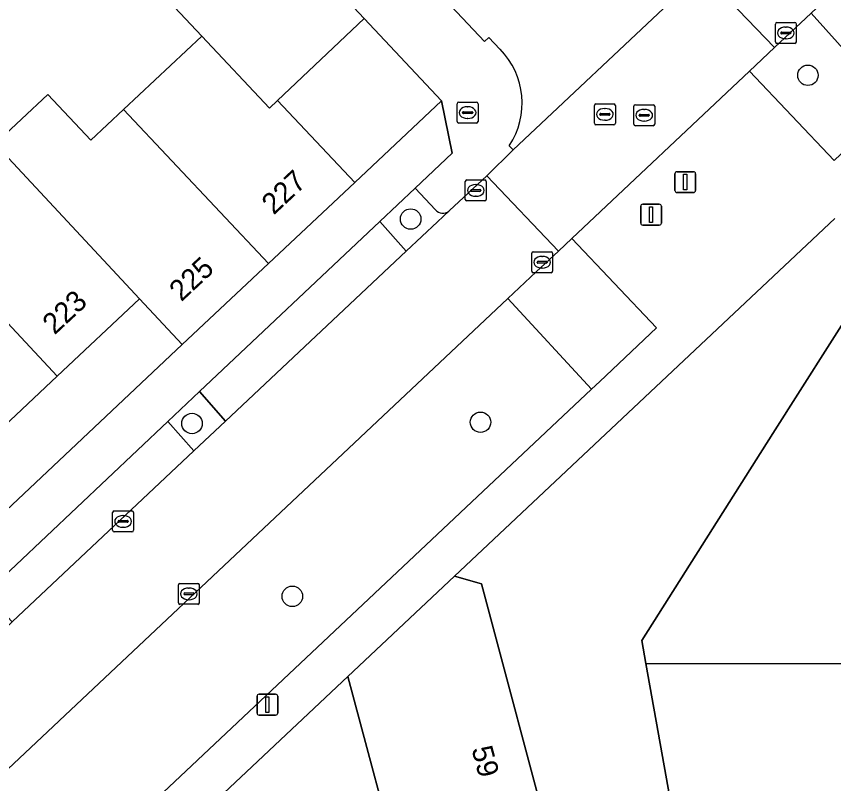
# Model space of a CAD drawing. Extents: x 162542 to 163147, y 380779 to 381521.
# Drawn here: x 162718.45 to 162757.53, y 381283.2 to 381319.91 of the extents above; entities that cross this region are included whole.
import ezdxf

# ---------------------------------------------------------------- set-up
doc = ezdxf.new("R2010")
doc.units = 0
for name, color, linetype in [('IMGEO_Afsluitpaal', 7, 'Continuous'), ('IMGEO_Boom', 7, 'Continuous'), ('IMGEO_Brandkraan', 7, 'Continuous'), ('IMGEO_Erf', 7, 'Continuous'), ('IMGEO_Groenvoorziening', 7, 'Continuous'), ('IMGEO_Kolk', 7, 'Continuous'), ('IMGEO_Lichtmast', 7, 'Continuous'), ('IMGEO_Pand', 7, 'Continuous'), ('IMGEO_Pand_nummerreeks', 7, 'Continuous'), ('IMGEO_Parkeervlak_open', 7, 'Continuous'), ('IMGEO_Rijbaan_lokaal_open', 7, 'Continuous'), ('IMGEO_Rioolput', 7, 'Continuous'), ('IMGEO_Voetpad_open', 7, 'Continuous')]:
    doc.layers.add(name, color=color, linetype=linetype)

msp = doc.modelspace()

# ---------------------------------------------------------------- linework, layer by layer
at = {"layer": 'IMGEO_Afsluitpaal'}
for p, q in [((162749.937, 381311.576), (162749.937, 381312.376)), ((162749.937, 381312.376), (162749.937, 381311.576)), ((162750.037, 381312.476), (162750.827, 381312.476)), ((162750.827, 381312.476), (162750.037, 381312.476)), ((162750.927, 381312.376), (162750.927, 381311.576)), ((162750.927, 381311.576), (162750.927, 381312.376)), ((162750.827, 381311.476), (162750.037, 381311.476)), ((162750.037, 381311.476), (162750.827, 381311.476)), ((162748.303, 381310.019), (162748.303, 381310.819)), ((162748.303, 381310.819), (162748.303, 381310.019)), ((162748.403, 381310.919), (162749.193, 381310.919)), ((162749.193, 381310.919), (162748.403, 381310.919)), ((162749.293, 381310.819), (162749.293, 381310.019)), ((162749.293, 381310.019), (162749.293, 381310.819)), ((162749.193, 381309.919), (162748.403, 381309.919)), ((162748.403, 381309.919), (162749.193, 381309.919))]:
    msp.add_line(p, q, dxfattribs=at)
for points in [[(162750.357, 381312.351), (162750.507, 381312.351), (162750.507, 381311.601), (162750.357, 381311.601), (162750.357, 381312.351)], [(162748.723, 381310.794), (162748.873, 381310.794), (162748.873, 381310.044), (162748.723, 381310.044), (162748.723, 381310.794)]]:
    msp.add_lwpolyline(points, dxfattribs=at)
for centre, start, end in [((162750.037, 381312.376), 90, 180), ((162750.037, 381312.376), 90, 180), ((162750.827, 381312.376), 0, 90), ((162750.827, 381312.376), 360, 90), ((162750.037, 381311.576), 180, 270), ((162750.037, 381311.576), 180, 270), ((162750.827, 381311.576), 270, 0), ((162750.827, 381311.576), 270, 0), ((162748.403, 381310.819), 90, 180), ((162748.403, 381310.819), 90, 180), ((162749.193, 381310.819), 0, 90), ((162749.193, 381310.819), 360, 90), ((162748.403, 381310.019), 180, 270), ((162748.403, 381310.019), 180, 270), ((162749.193, 381310.019), 270, 0), ((162749.193, 381310.019), 270, 0)]:
    msp.add_arc(centre, 0.1, start, end, dxfattribs=at)
at = {"layer": 'IMGEO_Boom'}
for centre in [(162756.3, 381317.087), (162737.305, 381310.21), (162726.849, 381300.43), (162740.646, 381300.49), (162731.646, 381292.162)]:
    msp.add_circle(centre, 0.489, dxfattribs=at)
at = {"layer": 'IMGEO_Brandkraan'}
for p, q in [((162739.527, 381314.876), (162739.527, 381315.728)), ((162739.602, 381315.802), (162740.454, 381315.802)), ((162740.528, 381315.728), (162740.528, 381314.876)), ((162739.786, 381315.296), (162739.786, 381315.308)), ((162740.224, 381315.259), (162739.826, 381315.259)), ((162739.829, 381315.345), (162740.227, 381315.345)), ((162740.015, 381315.582), (162740.04, 381315.582)), ((162740.27, 381315.308), (162740.27, 381315.296)), ((162740.038, 381315.022), (162740.013, 381315.022)), ((162740.454, 381314.802), (162739.602, 381314.802))]:
    msp.add_line(p, q, dxfattribs=at)
for points in [[(162739.527, 381314.876), (162739.527, 381315.728)], [(162739.602, 381315.802), (162740.454, 381315.802)], [(162740.528, 381315.728), (162740.528, 381314.876)], [(162740.454, 381314.802), (162739.602, 381314.802)]]:
    msp.add_lwpolyline(points, dxfattribs=at)
for centre, radius, start, end in [((162739.604, 381315.726), 0.0765, 91.552, 178.448), ((162739.604, 381315.726), 0.0765, 91.552, 178.448), ((162740.452, 381315.726), 0.0765, 1.552, 88.448), ((162740.452, 381315.726), 0.0765, 1.552, 88.448), ((162739.826, 381315.305), 0.0403, 85.8775, 175.7526), ((162739.823, 381315.295), 0.0366, 178.938, 274.7102), ((162740.227, 381315.302), 0.043, 264.8664, 352.4533), ((162740.231, 381315.307), 0.0386, 1.7309, 96.639), ((162739.604, 381314.878), 0.0765, 181.552, 268.448), ((162739.604, 381314.878), 0.0765, 181.552, 268.448), ((162740.452, 381314.878), 0.0765, 271.552, 358.448), ((162740.452, 381314.878), 0.0765, 271.552, 358.448)]:
    msp.add_arc(centre, radius, start, end, dxfattribs=at)
for centre, major_axis, ratio, start_param, end_param in [((162740.014, 381315.302), (-0.387, 0.002), 0.722429, 4.712389, 7.853982), ((162740.039, 381315.302), (-0.39, 0.002), 0.717154, 1.570796, 4.712389)]:
    msp.add_ellipse(centre, major_axis=major_axis, ratio=ratio, start_param=start_param, end_param=end_param, dxfattribs=at)
at = {"layer": 'IMGEO_Erf'}
for points in [[(162698.377, 381282.131), (162703.502, 381286.958), (162703.283, 381287.191), (162706.202, 381289.941), (162706.422, 381289.708), (162711.441, 381294.435), (162711.568, 381294.555), (162712.442, 381295.378), (162709.141, 381298.891), (162705.546, 381302.727), (162709.506, 381306.422), (162713.465, 381310.117), (162717.425, 381313.812), (162719.949, 381316.168), (162722.007, 381313.976), (162723.58, 381315.452), (162727.317, 381318.959), (162722.362, 381324.237), (162726.912, 381328.508), (162715.225, 381340.909), (162710.686, 381336.634), (162705.722, 381341.904), (162701.836, 381338.243), (162697.562, 381334.216)], [(162736.954, 381278.376), (162734.296, 381288.323), (162719.215, 381274.137)]]:
    msp.add_lwpolyline(points, dxfattribs=at)
for points in [[(162735.077, 381319.809), (162730.93, 381315.875), (162734.635, 381311.958), (162738.785, 381315.859)], [(162726.382, 381304.202), (162724.338, 381306.395), (162720.399, 381302.687), (162716.455, 381298.976), (162712.531, 381295.283), (162714.586, 381293.095)]]:
    msp.add_lwpolyline(points, close=True, dxfattribs=at)
at = {"layer": 'IMGEO_Groenvoorziening'}
for points in [[(162782.533, 381336.598), (162778.553, 381340.869), (162756.449, 381320.051), (162760.377, 381315.688)], [(162756.449, 381320.051), (162754.709, 381318.412), (162753.512, 381317.285), (162757.548, 381313.018), (162760.377, 381315.688)], [(162745.013, 381309.282), (162744.368, 381308.675), (162743.306, 381307.691), (162741.952, 381306.416), (162745.949, 381302.07), (162746.345, 381302.443), (162749.061, 381305.003)], [(162745.949, 381302.07), (162741.952, 381306.416), (162713.421, 381279.554), (162717.504, 381275.272), (162718.576, 381276.281), (162718.648, 381276.35)], [(162767.792, 381296.612), (162758.656, 381306.304), (162754.618, 381299.944), (162748.358, 381290.046), (162748.553, 381288.954), (162761.244, 381288.939)], [(162728.446, 381300.534), (162727.203, 381301.954), (162725.686, 381300.523), (162726.936, 381299.114)]]:
    msp.add_lwpolyline(points, close=True, dxfattribs=at)
for points in [[(162738.499, 381310.658), (162737.527, 381311.693), (162735.823, 381310.086), (162737.097, 381308.672), (162738.595, 381310.082), (162739.133, 381310.588)], [(162761.244, 381288.939), (162748.553, 381288.954), (162752.632, 381266.164), (162764.006, 381253.998)]]:
    msp.add_lwpolyline(points, dxfattribs=at)
msp.add_arc((162738.849, 381310.926), 0.441, 217.4021, 309.9969, dxfattribs=at)
at = {"layer": 'IMGEO_Kolk'}
for p, q in [((162754.82, 381319.612), (162755.672, 381319.612)), ((162754.745, 381318.686), (162754.745, 381319.538)), ((162755.233, 381319.392), (162755.258, 381319.392)), ((162755.746, 381319.538), (162755.746, 381318.686)), ((162755.004, 381319.106), (162755.004, 381319.118)), ((162755.442, 381319.069), (162755.044, 381319.069)), ((162755.047, 381319.155), (162755.445, 381319.155)), ((162755.256, 381318.832), (162755.231, 381318.832)), ((162755.488, 381319.118), (162755.488, 381319.106)), ((162755.672, 381318.612), (162754.82, 381318.612)), ((162739.918, 381311.152), (162739.918, 381312.004)), ((162739.993, 381312.078), (162740.845, 381312.078)), ((162740.406, 381311.858), (162740.431, 381311.858)), ((162740.919, 381312.004), (162740.919, 381311.152)), ((162740.177, 381311.572), (162740.177, 381311.584)), ((162740.615, 381311.535), (162740.217, 381311.535)), ((162740.22, 381311.621), (162740.618, 381311.621)), ((162740.661, 381311.584), (162740.661, 381311.572)), ((162740.845, 381311.078), (162739.993, 381311.078)), ((162740.429, 381311.298), (162740.404, 381311.298)), ((162743.167, 381308.644), (162744.019, 381308.644)), ((162743.092, 381307.718), (162743.092, 381308.57)), ((162743.58, 381308.424), (162743.605, 381308.424)), ((162744.093, 381308.57), (162744.093, 381307.718)), ((162743.351, 381308.138), (162743.351, 381308.15)), ((162743.789, 381308.101), (162743.391, 381308.101)), ((162743.394, 381308.187), (162743.792, 381308.187)), ((162743.603, 381307.864), (162743.578, 381307.864)), ((162743.835, 381308.15), (162743.835, 381308.138)), ((162744.019, 381307.644), (162743.167, 381307.644)), ((162723.052, 381295.319), (162723.052, 381296.171)), ((162723.127, 381296.245), (162723.979, 381296.245)), ((162724.053, 381296.171), (162724.053, 381295.319)), ((162723.311, 381295.739), (162723.311, 381295.751)), ((162723.354, 381295.788), (162723.752, 381295.788)), ((162723.54, 381296.025), (162723.565, 381296.025)), ((162723.795, 381295.751), (162723.795, 381295.739)), ((162723.749, 381295.702), (162723.351, 381295.702)), ((162723.563, 381295.465), (162723.538, 381295.465)), ((162723.979, 381295.245), (162723.127, 381295.245)), ((162726.198, 381291.853), (162726.198, 381292.705)), ((162726.273, 381292.779), (162727.125, 381292.779)), ((162727.199, 381292.705), (162727.199, 381291.853)), ((162726.457, 381292.273), (162726.457, 381292.285)), ((162726.895, 381292.236), (162726.497, 381292.236)), ((162726.5, 381292.322), (162726.898, 381292.322)), ((162726.686, 381292.559), (162726.711, 381292.559)), ((162726.941, 381292.285), (162726.941, 381292.273)), ((162726.709, 381291.999), (162726.684, 381291.999)), ((162727.125, 381291.779), (162726.273, 381291.779))]:
    msp.add_line(p, q, dxfattribs=at)
for points in [[(162754.82, 381319.612), (162755.672, 381319.612)], [(162754.745, 381318.686), (162754.745, 381319.538)], [(162755.746, 381319.538), (162755.746, 381318.686)], [(162755.672, 381318.612), (162754.82, 381318.612)], [(162739.918, 381311.152), (162739.918, 381312.004)], [(162739.993, 381312.078), (162740.845, 381312.078)], [(162740.919, 381312.004), (162740.919, 381311.152)], [(162740.845, 381311.078), (162739.993, 381311.078)], [(162743.167, 381308.644), (162744.019, 381308.644)], [(162743.092, 381307.718), (162743.092, 381308.57)], [(162744.093, 381308.57), (162744.093, 381307.718)], [(162744.019, 381307.644), (162743.167, 381307.644)], [(162723.052, 381295.319), (162723.052, 381296.171)], [(162723.127, 381296.245), (162723.979, 381296.245)], [(162724.053, 381296.171), (162724.053, 381295.319)], [(162723.979, 381295.245), (162723.127, 381295.245)], [(162726.198, 381291.853), (162726.198, 381292.705)], [(162726.273, 381292.779), (162727.125, 381292.779)], [(162727.199, 381292.705), (162727.199, 381291.853)], [(162727.125, 381291.779), (162726.273, 381291.779)]]:
    msp.add_lwpolyline(points, dxfattribs=at)
for centre, radius, start, end in [((162754.822, 381319.536), 0.0765, 91.552, 178.448), ((162754.822, 381319.536), 0.0765, 91.552, 178.448), ((162755.67, 381319.536), 0.0765, 1.552, 88.448), ((162755.67, 381319.536), 0.0765, 1.552, 88.448), ((162755.044, 381319.115), 0.0403, 85.8775, 175.7526), ((162755.041, 381319.105), 0.0366, 178.938, 274.7102), ((162755.445, 381319.112), 0.043, 264.8664, 352.4533), ((162755.449, 381319.117), 0.0386, 1.7309, 96.639), ((162754.822, 381318.688), 0.0765, 181.552, 268.448), ((162754.822, 381318.688), 0.0765, 181.552, 268.448), ((162755.67, 381318.688), 0.0765, 271.552, 358.448), ((162755.67, 381318.688), 0.0765, 271.552, 358.448), ((162739.995, 381312.002), 0.0765, 91.552, 178.448), ((162739.995, 381312.002), 0.0765, 91.552, 178.448), ((162740.843, 381312.002), 0.0765, 1.552, 88.448), ((162740.843, 381312.002), 0.0765, 1.552, 88.448), ((162740.217, 381311.581), 0.0403, 85.8775, 175.7526), ((162740.214, 381311.571), 0.0366, 178.938, 274.7102), ((162740.618, 381311.578), 0.043, 264.8664, 352.4533), ((162740.622, 381311.583), 0.0386, 1.7309, 96.639), ((162739.995, 381311.154), 0.0765, 181.552, 268.448), ((162739.995, 381311.154), 0.0765, 181.552, 268.448), ((162740.843, 381311.154), 0.0765, 271.552, 358.448), ((162740.843, 381311.154), 0.0765, 271.552, 358.448), ((162743.169, 381308.568), 0.0765, 91.552, 178.448), ((162743.169, 381308.568), 0.0765, 91.552, 178.448), ((162744.017, 381308.568), 0.0765, 1.552, 88.448), ((162744.017, 381308.568), 0.0765, 1.552, 88.448), ((162743.391, 381308.147), 0.0403, 85.8775, 175.7526), ((162743.388, 381308.137), 0.0366, 178.938, 274.7102), ((162743.792, 381308.144), 0.043, 264.8664, 352.4533), ((162743.796, 381308.149), 0.0386, 1.7309, 96.639), ((162743.169, 381307.72), 0.0765, 181.552, 268.448), ((162743.169, 381307.72), 0.0765, 181.552, 268.448), ((162744.017, 381307.72), 0.0765, 271.552, 358.448), ((162744.017, 381307.72), 0.0765, 271.552, 358.448), ((162723.129, 381296.169), 0.0765, 91.552, 178.448), ((162723.129, 381296.169), 0.0765, 91.552, 178.448), ((162723.977, 381296.169), 0.0765, 1.552, 88.448), ((162723.977, 381296.169), 0.0765, 1.552, 88.448), ((162723.351, 381295.748), 0.0403, 85.8775, 175.7526), ((162723.348, 381295.738), 0.0366, 178.938, 274.7102), ((162723.752, 381295.745), 0.043, 264.8664, 352.4533), ((162723.756, 381295.75), 0.0386, 1.7309, 96.639), ((162723.129, 381295.321), 0.0765, 181.552, 268.448), ((162723.129, 381295.321), 0.0765, 181.552, 268.448), ((162723.977, 381295.321), 0.0765, 271.552, 358.448), ((162723.977, 381295.321), 0.0765, 271.552, 358.448), ((162726.275, 381292.703), 0.0765, 91.552, 178.448), ((162726.275, 381292.703), 0.0765, 91.552, 178.448), ((162727.123, 381292.703), 0.0765, 1.552, 88.448), ((162727.123, 381292.703), 0.0765, 1.552, 88.448), ((162726.497, 381292.282), 0.0403, 85.8775, 175.7526), ((162726.494, 381292.272), 0.0366, 178.938, 274.7102), ((162726.898, 381292.279), 0.043, 264.8664, 352.4533), ((162726.902, 381292.284), 0.0386, 1.7309, 96.639), ((162726.275, 381291.855), 0.0765, 181.552, 268.448), ((162726.275, 381291.855), 0.0765, 181.552, 268.448), ((162727.123, 381291.855), 0.0765, 271.552, 358.448), ((162727.123, 381291.855), 0.0765, 271.552, 358.448)]:
    msp.add_arc(centre, radius, start, end, dxfattribs=at)
for centre, major_axis, ratio, start_param, end_param in [((162755.232, 381319.112), (-0.387, 0.002), 0.722429, 4.712389, 7.853982), ((162755.257, 381319.112), (-0.39, 0.002), 0.717154, 1.570796, 4.712389), ((162740.405, 381311.578), (-0.387, 0.002), 0.722429, 4.712389, 7.853982), ((162740.43, 381311.578), (-0.39, 0.002), 0.717154, 1.570796, 4.712389), ((162743.579, 381308.144), (-0.387, 0.002), 0.722429, 4.712389, 7.853982), ((162743.604, 381308.144), (-0.39, 0.002), 0.717154, 1.570796, 4.712389), ((162723.539, 381295.745), (-0.387, 0.002), 0.722429, 4.712389, 7.853982), ((162723.564, 381295.745), (-0.39, 0.002), 0.717154, 1.570796, 4.712389), ((162726.685, 381292.279), (-0.387, 0.002), 0.722429, 4.712389, 7.853982), ((162726.71, 381292.279), (-0.39, 0.002), 0.717154, 1.570796, 4.712389)]:
    msp.add_ellipse(centre, major_axis=major_axis, ratio=ratio, start_param=start_param, end_param=end_param, dxfattribs=at)
at = {"layer": 'IMGEO_Lichtmast'}
for p, q in [((162729.958, 381286.579), (162729.958, 381287.379)), ((162729.958, 381287.379), (162729.958, 381286.579)), ((162730.058, 381287.479), (162730.848, 381287.479)), ((162730.848, 381287.479), (162730.058, 381287.479)), ((162730.948, 381287.379), (162730.948, 381286.579)), ((162730.948, 381286.579), (162730.948, 381287.379)), ((162730.848, 381286.479), (162730.058, 381286.479)), ((162730.058, 381286.479), (162730.848, 381286.479))]:
    msp.add_line(p, q, dxfattribs=at)
msp.add_lwpolyline([(162730.378, 381287.354), (162730.528, 381287.354), (162730.528, 381286.604), (162730.378, 381286.604), (162730.378, 381287.354)], dxfattribs=at)
for centre, start, end in [((162730.058, 381287.379), 90, 180), ((162730.058, 381287.379), 90, 180), ((162730.848, 381287.379), 0, 90), ((162730.848, 381287.379), 360, 90), ((162730.058, 381286.579), 180, 270), ((162730.058, 381286.579), 180, 270), ((162730.848, 381286.579), 270, 0), ((162730.848, 381286.579), 270, 0)]:
    msp.add_arc(centre, 0.1, start, end, dxfattribs=at)
at = {"layer": 'IMGEO_Pand'}
for points in [[(162726.912, 381328.508), (162722.362, 381324.237), (162727.317, 381318.959), (162730.55, 381315.515), (162730.93, 381315.875), (162735.077, 381319.809), (162727.293, 381328.102)], [(162730.93, 381315.875), (162730.55, 381315.515), (162727.317, 381318.959), (162723.58, 381315.452), (162730.509, 381308.08), (162734.635, 381311.958)], [(162723.58, 381315.452), (162722.007, 381313.976), (162719.949, 381316.168), (162717.425, 381313.812), (162724.338, 381306.395), (162726.382, 381304.202), (162730.509, 381308.08)], [(162717.425, 381313.812), (162713.465, 381310.117), (162720.399, 381302.687), (162724.338, 381306.395)], [(162713.465, 381310.117), (162709.506, 381306.422), (162716.455, 381298.976), (162720.399, 381302.687)], [(162740.695, 381292.754), (162739.401, 381293.119), (162734.296, 381288.323), (162736.954, 381278.376), (162742.241, 381279.785), (162742.367, 381279.309), (162744.149, 381279.784)]]:
    msp.add_lwpolyline(points, close=True, dxfattribs=at)
at = {"layer": 'IMGEO_Parkeervlak_open'}
for points in [[(162737.097, 381308.672), (162735.823, 381310.086), (162727.203, 381301.954), (162728.446, 381300.534)], [(162726.936, 381299.114), (162725.686, 381300.523), (162716.974, 381292.304), (162718.25, 381290.943)]]:
    msp.add_lwpolyline(points, close=True, dxfattribs=at)
at = {"layer": 'IMGEO_Rijbaan_lokaal_open'}
for points in [[(162723.97, 381342.903), (162708.911, 381358.877), (162706.216, 381356.348), (162721.298, 381340.334), (162721.708, 381339.002), (162740.839, 381318.705), (162741.048, 381318.894), (162741.576, 381318.337)], [(162765.201, 381335.157), (162756.116, 381326.609), (162751.24, 381322.024), (162754.709, 381318.412), (162756.449, 381320.051), (162778.553, 381340.869)], [(162742.022, 381313.715), (162742.208, 381313.526), (162749.942, 381320.814), (162749.844, 381320.91)], [(162713.421, 381279.554), (162741.952, 381306.416), (162743.306, 381307.691), (162744.368, 381308.675), (162740.944, 381312.277), (162739.169, 381310.622), (162739.133, 381310.588), (162738.595, 381310.082), (162737.097, 381308.672), (162728.446, 381300.534), (162726.936, 381299.114), (162718.25, 381290.943), (162716.657, 381289.445), (162709.97, 381283.154)]]:
    msp.add_lwpolyline(points, dxfattribs=at)
msp.add_lwpolyline([(162753.512, 381317.285), (162754.709, 381318.412), (162751.24, 381322.024), (162749.942, 381320.814), (162742.208, 381313.526), (162740.944, 381312.277), (162744.368, 381308.675), (162745.013, 381309.282)], close=True, dxfattribs=at)
msp.add_arc((162738.95, 381315.751), 3.686, 326.4681, 44.5553, dxfattribs=at)
at = {"layer": 'IMGEO_Rioolput'}
for p, q in [((162746.166, 381315.718), (162747.018, 381315.718)), ((162748.048, 381315.676), (162748.9, 381315.676)), ((162746.091, 381314.792), (162746.091, 381315.644)), ((162746.393, 381315.261), (162746.791, 381315.261)), ((162746.579, 381315.498), (162746.604, 381315.498)), ((162747.092, 381315.644), (162747.092, 381314.792)), ((162747.973, 381314.75), (162747.973, 381315.602)), ((162748.461, 381315.456), (162748.486, 381315.456)), ((162748.974, 381315.602), (162748.974, 381314.75)), ((162746.35, 381315.212), (162746.35, 381315.224)), ((162746.788, 381315.175), (162746.39, 381315.175)), ((162746.602, 381314.938), (162746.577, 381314.938)), ((162746.834, 381315.224), (162746.834, 381315.212)), ((162748.232, 381315.17), (162748.232, 381315.182)), ((162748.67, 381315.133), (162748.272, 381315.133)), ((162748.275, 381315.219), (162748.673, 381315.219)), ((162748.484, 381314.896), (162748.459, 381314.896)), ((162748.716, 381315.182), (162748.716, 381315.17)), ((162747.018, 381314.718), (162746.166, 381314.718)), ((162748.9, 381314.676), (162748.048, 381314.676))]:
    msp.add_line(p, q, dxfattribs=at)
for points in [[(162746.166, 381315.718), (162747.018, 381315.718)], [(162748.048, 381315.676), (162748.9, 381315.676)], [(162746.091, 381314.792), (162746.091, 381315.644)], [(162747.092, 381315.644), (162747.092, 381314.792)], [(162747.973, 381314.75), (162747.973, 381315.602)], [(162748.974, 381315.602), (162748.974, 381314.75)], [(162747.018, 381314.718), (162746.166, 381314.718)], [(162748.9, 381314.676), (162748.048, 381314.676)]]:
    msp.add_lwpolyline(points, dxfattribs=at)
for centre, radius, start, end in [((162746.168, 381315.642), 0.0765, 91.552, 178.448), ((162746.168, 381315.642), 0.0765, 91.552, 178.448), ((162747.016, 381315.642), 0.0765, 1.552, 88.448), ((162747.016, 381315.642), 0.0765, 1.552, 88.448), ((162748.05, 381315.6), 0.0765, 91.552, 178.448), ((162748.05, 381315.6), 0.0765, 91.552, 178.448), ((162748.898, 381315.6), 0.0765, 1.552, 88.448), ((162748.898, 381315.6), 0.0765, 1.552, 88.448), ((162746.39, 381315.221), 0.0403, 85.8775, 175.7526), ((162746.795, 381315.223), 0.0386, 1.7309, 96.639), ((162746.387, 381315.211), 0.0366, 178.938, 274.7102), ((162746.791, 381315.218), 0.043, 264.8664, 352.4533), ((162748.272, 381315.179), 0.0403, 85.8775, 175.7526), ((162748.269, 381315.169), 0.0366, 178.938, 274.7102), ((162748.673, 381315.176), 0.043, 264.8664, 352.4533), ((162748.677, 381315.181), 0.0386, 1.7309, 96.639), ((162746.168, 381314.794), 0.0765, 181.552, 268.448), ((162746.168, 381314.794), 0.0765, 181.552, 268.448), ((162747.016, 381314.794), 0.0765, 271.552, 358.448), ((162747.016, 381314.794), 0.0765, 271.552, 358.448), ((162748.05, 381314.752), 0.0765, 181.552, 268.448), ((162748.05, 381314.752), 0.0765, 181.552, 268.448), ((162748.898, 381314.752), 0.0765, 271.552, 358.448), ((162748.898, 381314.752), 0.0765, 271.552, 358.448)]:
    msp.add_arc(centre, radius, start, end, dxfattribs=at)
for centre, major_axis, ratio, start_param, end_param in [((162746.578, 381315.218), (-0.387, 0.002), 0.722429, 4.712389, 7.853982), ((162746.603, 381315.218), (-0.39, 0.002), 0.717154, 1.570796, 4.712389), ((162748.46, 381315.176), (-0.387, 0.002), 0.722429, 4.712389, 7.853982), ((162748.485, 381315.176), (-0.39, 0.002), 0.717154, 1.570796, 4.712389)]:
    msp.add_ellipse(centre, major_axis=major_axis, ratio=ratio, start_param=start_param, end_param=end_param, dxfattribs=at)
at = {"layer": 'IMGEO_Voetpad_open'}
for points in [[(162721.298, 381340.334), (162719.818, 381338.981), (162704.795, 381355.04), (162703.259, 381353.59), (162707.059, 381349.563), (162715.225, 381340.909), (162726.912, 381328.508), (162727.293, 381328.102), (162735.077, 381319.809), (162738.785, 381315.859), (162739.287, 381313.354), (162737.527, 381311.693), (162738.499, 381310.658)], [(162741.576, 381318.337), (162741.048, 381318.894), (162740.839, 381318.705), (162721.708, 381339.002), (162721.298, 381340.334)], [(162757.548, 381313.018), (162753.512, 381317.285), (162745.013, 381309.282), (162749.061, 381305.003), (162746.345, 381302.443), (162745.949, 381302.07), (162718.648, 381276.35)], [(162710.868, 381286.543), (162715.361, 381290.782), (162716.974, 381292.304), (162725.686, 381300.523), (162727.203, 381301.954), (162735.823, 381310.086), (162737.527, 381311.693), (162739.287, 381313.354), (162738.785, 381315.859), (162734.635, 381311.958), (162730.509, 381308.08), (162726.382, 381304.202), (162714.586, 381293.095), (162713.588, 381292.155), (162708.568, 381287.429), (162705.648, 381284.679), (162700.523, 381279.852), (162699.646, 381279.027), (162687.856, 381267.926), (162683.734, 381264.044), (162679.611, 381260.161), (162675.45, 381256.242), (162677.311, 381254.516), (162677.312, 381254.517)], [(162739.133, 381310.588), (162739.169, 381310.622), (162740.944, 381312.277), (162742.208, 381313.526), (162742.022, 381313.715)], [(162719.215, 381274.137), (162734.296, 381288.323), (162739.401, 381293.119), (162757.59, 381310.24)], [(162757.59, 381310.24), (162739.401, 381293.119), (162740.695, 381292.754), (162744.149, 381279.784), (162760.777, 381217.178)]]:
    msp.add_lwpolyline(points, dxfattribs=at)
msp.add_lwpolyline([(162748.553, 381288.954), (162748.358, 381290.046), (162754.618, 381299.944), (162758.656, 381306.304), (162767.792, 381296.612), (162771.839, 381292.318), (162782.461, 381281.05), (162784.723, 381278.645), (162789.418, 381273.655), (162811.977, 381249.676), (162805.915, 381243.918), (162803.256, 381241.393), (162797.872, 381236.279), (162792.855, 381233.472), (162769.264, 381221.524), (162767.053, 381227.017), (162761.836, 381239.979), (162764.006, 381253.998), (162752.632, 381266.164)], close=True, dxfattribs=at)
for centre, radius, start, end in [((162738.95, 381315.751), 3.686, 326.4681, 44.5553), ((162738.849, 381310.926), 0.441, 217.4021, 309.9969)]:
    msp.add_arc(centre, radius, start, end, dxfattribs=at)

# ---------------------------------------------------------------- texts
at = {"layer": 'IMGEO_Pand_nummerreeks'}
for s, rotation, p in [('227', 43.0234, (162730.756, 381310.378)), ('225', 43.0234, (162726.339, 381306.227)), ('223', 43.0635, (162720.276, 381304.639)), ('59', 284.9139, (162740.209, 381284.864))]:
    msp.add_text(s, height=1, rotation=rotation, dxfattribs=at).set_placement(p)

doc.saveas('drawing.dxf')
